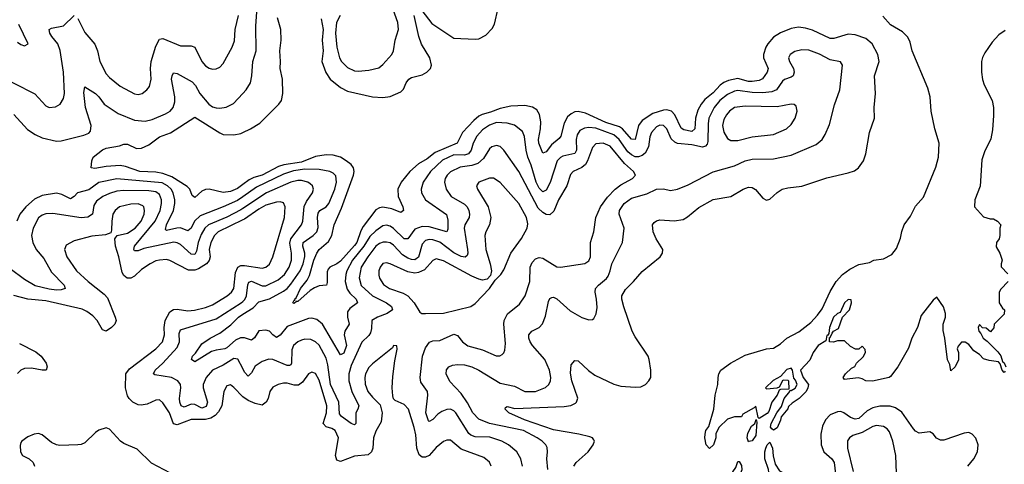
# Model space of a CAD drawing. Header units: inches. Extents: x 1843162 to 1959474, y 907081 to 1016326.
# Tile 518 of 656: x 1908743 to 1914290, y 994800 to 997306. Entities that reach past the tile are written whole.
import ezdxf

# ---------------------------------------------------------------- set-up
doc = ezdxf.new("R2010")
doc.units = ezdxf.units.IN
doc.header["$MEASUREMENT"] = 0
doc.layers.add('B9909', color=7, linetype='Continuous')
doc.layers.add('B9919', color=7, linetype='Continuous')

msp = doc.modelspace()

# ---------------------------------------------------------------- linework, layer by layer
at = {"layer": 'B9909', "color": 5}
for points, elevation in [([(1908590, 997008.4), (1908828.1, 996888.1), (1908890, 996820.4), (1908910, 996810.4), (1908945.3, 996814.7), (1908970.8, 996829.2), (1908990, 996860.7), (1908995.2, 996890), (1908990.5, 997009.5), (1908972.2, 997132.2), (1908958.8, 997170), (1908924.2, 997210), (1908913.7, 997230), (1908909.7, 997250), (1908922.8, 997257.2), (1908990, 997271), (1909050, 997328.9)], 460), ([(1909070, 997311.7), (1909110, 997232.8), (1909166.9, 997166.9), (1909181.4, 997130), (1909195.7, 997070), (1909230, 997000.7), (1909250, 996979.3), (1909310, 996931.4), (1909390, 996887.1), (1909410, 996884.2), (1909433.6, 996890), (1909460.4, 996910), (1909473.8, 996930), (1909483.7, 996970), (1909480.5, 997030), (1909483.8, 997070), (1909510, 997157.1), (1909530, 997195.8), (1909550, 997199), (1909650, 997158), (1909710, 997157.7), (1909730, 997150.2), (1909769.3, 997070), (1909790, 997046.3), (1909810, 997031.7), (1909830, 997027.4), (1909850, 997028.9), (1909870, 997038), (1909890, 997058.4), (1909940.2, 997150), (1909953.2, 997186.8), (1909958, 997250), (1909976.7, 997330)], 460), ([(1908730, 997179.1), (1908750, 997165.5), (1908770, 997159.1), (1908791.8, 997170), (1908738.7, 997278.7)], 480), ([(1908710, 996771.5), (1908787.7, 996687.7), (1908830, 996657.9), (1908870, 996639.8), (1908950, 996620.5), (1908977.6, 996622.4), (1909104.6, 996655.4), (1909133.7, 996666.3), (1909142.9, 996677.1), (1909145.7, 996710), (1909113.5, 996810), (1909104.8, 996895.2), (1909110, 996926.8), (1909170, 996889.1), (1909190, 996870.2), (1909219.7, 996830), (1909297.3, 996777.3), (1909390, 996739.5), (1909450, 996733.2), (1909490, 996743.8), (1909565.5, 996774.5), (1909591.1, 996790), (1909608.5, 996811.5), (1909617.2, 996842.8), (1909618.2, 996870), (1909598.4, 996970), (1909601.4, 996990), (1909610, 997006.4), (1909630, 997002.4), (1909715, 996955), (1909733.8, 996933.8), (1909758.1, 996890), (1909808.7, 996828.7), (1909830, 996814), (1909850, 996809.2), (1909870, 996807.2), (1909907.2, 996812.8), (1909947.4, 996832.6), (1910000, 996888.9)], 440), ([(1910000, 996377.1), (1909970, 996355.1), (1909930, 996337.1), (1909890, 996331), (1909810, 996350.7), (1909790, 996348.8), (1909770, 996338.5), (1909730, 996304), (1909714.1, 996314.1), (1909701.2, 996350), (1909685.9, 996365.9), (1909599.5, 996419.5), (1909550, 996439.7), (1909510, 996447), (1909419.5, 996450), (1909338.8, 996478.8), (1909310, 996483.7), (1909230, 996478), (1909167.3, 996467.3), (1909145.2, 996470), (1909149.6, 996509.6), (1909157.6, 996530), (1909210, 996572.5), (1909230, 996580.8), (1909305.9, 996594.1), (1909330, 996604), (1909350, 996603.2), (1909400.5, 996580.5), (1909430, 996581), (1909470, 996599.8), (1909530, 996645.6), (1909592.6, 996667.4), (1909730, 996756.1), (1909870, 996667.4), (1909890, 996659.2), (1909950, 996656.8), (1909990, 996665.1), (1910000, 996669.7)], 420), ([(1910000, 996307.8), (1909970, 996287.1), (1909890, 996250.6), (1909760, 996200), (1909728.1, 996170), (1909710, 996129.8), (1909690, 996115.9), (1909650, 996132), (1909628.7, 996131.3), (1909570, 996118), (1909564, 996124), (1909570.5, 996150), (1909609.5, 996230), (1909618, 996270), (1909617.4, 996290), (1909607.6, 996330), (1909596.2, 996350), (1909576, 996370), (1909545.5, 996385.5), (1909290, 996407.8), (1909190, 996388.9), (1909132.4, 996347.6), (1909068.5, 996330), (1909050, 996308.4), (1909030, 996295.7), (1908981.1, 996321.1), (1908950, 996328.7), (1908870, 996314.2), (1908825.8, 996294.2), (1908777.4, 996250), (1908744, 996210), (1908726.5, 996170)], 440), ([(1910000, 996241.4), (1909990, 996234.9), (1909910, 996193.2), (1909807.3, 996150), (1909785.9, 996130), (1909765.8, 996094.2), (1909748.8, 996050), (1909739.7, 996000.3), (1909730, 995982.7), (1909710, 995983.6), (1909650, 996038.1), (1909630, 996048.9), (1909611.5, 996051.5), (1909443.4, 996016.6), (1909410, 996002.4), (1909390, 996003.5), (1909386.8, 996010), (1909389.9, 996030), (1909506.6, 996170), (1909534, 996230), (1909542, 996270), (1909541.3, 996290), (1909530, 996320.2), (1909510, 996335.9), (1909470, 996341.1), (1909330, 996343.7), (1909290, 996338.9), (1909250, 996325.4), (1909211.2, 996308.8), (1909176.8, 996283.2), (1909161.3, 996258.7), (1909153.3, 996210), (1909127.6, 996192.4), (1909089.1, 996189.1), (1908930, 996214), (1908890, 996210.6), (1908870, 996204.2), (1908850, 996189.8), (1908819.2, 996130), (1908810.7, 996090), (1908816.4, 996050), (1908836.6, 996010), (1908879.1, 995959.1), (1908923.1, 995883.1), (1908993.8, 995810), (1908999.3, 995790), (1908977.5, 995782.5), (1908950, 995780.9), (1908910, 995786.1), (1908830, 995805.9), (1908770, 995840.7), (1908690, 995902)], 460), ([(1910000, 996177.1), (1909862.3, 996110), (1909841.7, 996090), (1909819.2, 996050), (1909811.4, 996010), (1909815.5, 995970), (1909811.5, 995948.5), (1909795.3, 995930), (1909750, 995901.3), (1909730, 995893.5), (1909693.8, 995893.8), (1909590, 995949.1), (1909570, 995953.4), (1909530, 995950.4), (1909510, 995945.9), (1909478.5, 995930), (1909430, 995897.7), (1909390, 995860.5), (1909370, 995848.7), (1909348.9, 995848.9), (1909330, 995863.9), (1909320.8, 995880.8), (1909302.4, 995970), (1909283, 996030), (1909278.5, 996070), (1909291.5, 996088.5), (1909350, 996102.2), (1909394.2, 996130), (1909426.7, 996170), (1909444.3, 996210), (1909447.3, 996230), (1909442.9, 996250), (1909436.7, 996256.7), (1909410, 996267.9), (1909370, 996266.7), (1909306, 996250), (1909280.9, 996230), (1909268.9, 996210), (1909262.1, 996170), (1909260.7, 996119.3), (1909255.8, 996104.2), (1909227.4, 996092.6), (1909150, 996086.4), (1909050, 996059.8), (1909005.9, 996034.1), (1908996.5, 996010), (1909008.1, 995970), (1909063.2, 995890), (1909128.2, 995830), (1909219.5, 995759.5), (1909238.4, 995738.4), (1909281.9, 995630), (1909286, 995610), (1909280.2, 995590), (1909260.9, 995570), (1909229.8, 995549.8), (1909210, 995557.7), (1909179.6, 995610), (1909156.2, 995636.2), (1909121.5, 995661.5), (1909094.5, 995674.5), (1908890, 995720.8), (1908790, 995731.3), (1908710, 995751.5)], 480), ([(1910000, 995180.8), (1909950, 995233.1), (1909930, 995247.6), (1909910, 995242.3), (1909893.7, 995210), (1909881.9, 995130), (1909864, 995096), (1909844.5, 995075.5), (1909819.4, 995060.6), (1909790, 995052.2), (1909710, 995053), (1909630, 995021.5), (1909610, 995028.4), (1909586.9, 995090), (1909550, 995145.7), (1909530, 995163.1), (1909510, 995162), (1909461, 995139), (1909426.9, 995133.1), (1909410, 995135.4), (1909379.8, 995150), (1909359.6, 995170), (1909350, 995186.6), (1909340.2, 995230), (1909340.6, 995310), (1909362.4, 995337.6), (1909510, 995451.4), (1909547.4, 995490), (1909559.5, 995530), (1909556.5, 995570), (1909562.3, 995610), (1909590, 995659.3), (1909610, 995671.5), (1909630, 995673.4), (1909690, 995664.6), (1909728, 995668), (1909790, 995683.1), (1909830, 995699.1), (1909911.5, 995748.5), (1909937.4, 995770), (1909950, 995790.4), (1909958.5, 995881.5), (1909972.6, 995910), (1909990, 995920.1), (1910000, 995920.7)], 480), ([(1910000, 995339.5), (1909972.9, 995392.9), (1909950, 995397), (1909890, 995359), (1909830, 995330.5), (1909794.7, 995290), (1909776.6, 995250), (1909777.7, 995230), (1909801, 995150), (1909794.4, 995125.6), (1909770, 995115.6), (1909730, 995136.8), (1909710, 995139.1), (1909670, 995122), (1909653.1, 995130), (1909644.6, 995150), (1909642.9, 995170), (1909651.8, 995231.8), (1909649, 995250), (1909634.6, 995270), (1909598.7, 995290), (1909505, 995305), (1909497.6, 995310), (1909505.6, 995330), (1909550, 995370.7), (1909630, 995457.4), (1909642.8, 995490), (1909642.2, 995537.8), (1909650, 995557.4), (1909850, 995619.4), (1909990.8, 995709.2), (1910000, 995718.3)], 460), ([(1910000, 995512.7), (1909987.1, 995512.9), (1909959.9, 995500.1), (1909910, 995455.4), (1909898.5, 995450), (1909850, 995443.6), (1909824.6, 995435.4), (1909730, 995376.9), (1909711.6, 995390), (1909716.9, 995410), (1909734.1, 995425.9), (1909770, 995478), (1909817.3, 995510), (1909870, 995538.1), (1909933.5, 995586.5), (1909975.3, 995630), (1910000, 995645.2)], 440), ([(1908741.4, 995481.4), (1908833.8, 995433.8), (1908863.8, 995410), (1908893, 995370), (1908898.3, 995350), (1908892.7, 995330), (1908870.2, 995329.8), (1908810, 995342.6), (1908770, 995339.9), (1908750, 995330.5), (1908730, 995311.3)], 480), ([(1909592.3, 994750), (1909485.8, 994805.8), (1909405.6, 994885.6), (1909330, 994917.8), (1909310.5, 994930.5), (1909250, 994998.7), (1909230, 995006), (1909190, 994992.8), (1909170, 994979.7), (1909110, 994921.1), (1909090, 994912.3), (1909070, 994909.7), (1908970, 994906.2), (1908949.8, 994909.8), (1908922, 994922), (1908870, 994965.1), (1908850, 994973.6), (1908824.7, 994970), (1908790, 994954.5), (1908754.8, 994930), (1908750, 994922), (1908745.2, 994905.2), (1908747.3, 994870), (1908758.8, 994850), (1908796, 994830), (1908818.8, 994810), (1908826, 994790)], 520)]:
    msp.add_lwpolyline(points, dxfattribs=dict(at, elevation=elevation))
at = {"layer": 'B9919', "color": 5}
for points, elevation in [([(1910000, 996888.9), (1910019.8, 996910), (1910043.8, 996950), (1910051.4, 996988.6), (1910057.5, 997070), (1910074.9, 997130), (1910073.5, 997270), (1910080.1, 997350), (1910064.2, 997430), (1910048.8, 997470), (1910030, 997500.4), (1910000, 997523.2)], 440), ([(1910548.1, 997330), (1910527.5, 997290), (1910522.6, 997230), (1910530.1, 997150.1), (1910545.1, 997090), (1910556.3, 997070), (1910590, 997035.4), (1910630, 997017.4), (1910650, 997015), (1910710, 997021.4), (1910765.7, 997034.3), (1910790, 997052.6), (1910839.8, 997110), (1910849.2, 997130.8), (1910859.2, 997190), (1910876.7, 997250), (1910874.4, 997290), (1910837.3, 997390)], 440), ([(1910990, 997381.1), (1911064.4, 997284.4), (1911190, 997201.8), (1911310, 997195.3), (1911330, 997198.5), (1911370, 997217.8), (1911404.5, 997255.5), (1911418.9, 997281.1), (1911439, 997370)], 420), ([(1910442, 997310), (1910453.6, 997250), (1910447.6, 997190), (1910452.5, 997130), (1910445, 997070), (1910467.7, 997007.7), (1910492, 996970), (1910550, 996924.4), (1910590, 996902.4), (1910730, 996871.5), (1910790, 996867.2), (1910830, 996872.1), (1910890, 996898.3), (1910905.6, 996914.4), (1910919.8, 996950), (1910935.4, 996970), (1910950, 996978.9), (1911010, 996995.2), (1911036.9, 997010), (1911057.3, 997030), (1911062.4, 997050), (1911053.7, 997090), (1911006.8, 997166.8), (1910991.2, 997210), (1910965.2, 997330)], 420), ([(1914296, 995324), (1914290, 995318), (1914278, 995330), (1914266.3, 995366.3), (1914258, 995378), (1914204.7, 995384.7), (1914174, 995394), (1914150, 995418), (1914118.6, 995438.6), (1914090, 995475.3), (1914070, 995488), (1914050, 995488), (1914030, 995466), (1914024.7, 995450), (1914032, 995430), (1914031.6, 995388.4), (1914014, 995350), (1913990, 995326), (1913982.7, 995362.7), (1913970, 995388), (1913955.8, 995510), (1913946.4, 995553.6), (1913946.6, 995590), (1913958.7, 995630), (1913959.2, 995650), (1913947.3, 995687.3), (1913910, 995741.2), (1913890, 995724), (1913822.4, 995637.6), (1913800.9, 995570), (1913768.5, 995510), (1913750, 995454), (1913690.7, 995350), (1913650, 995295.3), (1913642, 995290), (1913548.5, 995268.5), (1913509.7, 995269.7), (1913490, 995281.2), (1913466.3, 995286.3), (1913390, 995278), (1913382, 995290), (1913395.3, 995310), (1913430, 995342), (1913448.4, 995351.6), (1913458, 995370), (1913494.6, 995405.4), (1913508, 995430), (1913507.3, 995447.3), (1913490, 995466), (1913471.6, 995448.4), (1913451.6, 995448.4), (1913423.1, 995463.1), (1913390, 995495.3), (1913350, 995495.3), (1913328.4, 995488.4), (1913306, 995490), (1913306, 995514), (1913310, 995514), (1913320.2, 995539.8), (1913329, 995551), (1913355.5, 995564.5), (1913378, 995630), (1913419, 995670), (1913428.7, 995710), (1913427.3, 995727.3), (1913410, 995728.7), (1913390, 995709), (1913364.9, 995655.1), (1913350, 995649), (1913328, 995630), (1913305.5, 995570), (1913302, 995538), (1913294, 995526), (1913290, 995526), (1913284.7, 995495.3), (1913242, 995470), (1913213.4, 995430), (1913194, 995386), (1913142.8, 995330), (1913157.1, 995290), (1913188, 995250), (1913184.4, 995230), (1913174.3, 995210), (1913134.3, 995170), (1913095.2, 995144.8), (1913074.5, 995125.5), (1913070, 995113.2), (1913033.1, 995066.9), (1913030, 995049), (1913010, 995005.1), (1912990, 994993.2), (1912980.1, 995000.1), (1912973.2, 995010), (1912976, 995030), (1913009.5, 995090.5), (1913034.8, 995125.2), (1913049.5, 995170.5), (1913082, 995210), (1913083.1, 995216.9), (1913090, 995216), (1913111.4, 995228.6), (1913123.7, 995250), (1913114, 995274), (1913104.5, 995284.5), (1913097.2, 995330), (1913090, 995342), (1913065.8, 995334.2), (1913030, 995295.3), (1912988.1, 995271.9), (1912944.7, 995230), (1912950, 995224.7), (1913010, 995230.8), (1913024, 995236), (1913044.7, 995275.3), (1913070, 995274), (1913074.8, 995270), (1913076.9, 995223.1), (1913030, 995222), (1913022, 995218), (1913010.8, 995190), (1912981.3, 995150), (1912963.1, 995096.9), (1912954.4, 995085.6), (1912910, 995058), (1912903.1, 995063.1), (1912890, 995128), (1912882, 995118), (1912818, 995082), (1912810, 995068), (1912770, 995068), (1912730, 995054), (1912684.7, 995010), (1912666, 994974), (1912664.7, 994950), (1912651.3, 994910), (1912630, 994889), (1912610, 994908.7), (1912602.9, 994950), (1912604.5, 994970), (1912609.4, 994990), (1912626.6, 995013.4), (1912653.2, 995110), (1912662.3, 995190), (1912676.9, 995250), (1912678, 995290), (1912682.6, 995310), (1912694, 995330), (1912747.6, 995370), (1912830, 995414.6), (1912950, 995450.7), (1912990, 995454.8), (1913030, 995478.8), (1913065.2, 995510), (1913133.4, 995546.6), (1913200.1, 995599.9), (1913238.8, 995641.2), (1913263.5, 995676.5), (1913310, 995774), (1913343.6, 995830), (1913379.6, 995870), (1913419.7, 995900.3), (1913470, 995926.5), (1913530, 995937.4), (1913555.3, 995950), (1913610, 995958), (1913656.9, 995983.1), (1913683, 996017), (1913705.7, 996074.3), (1913712.3, 996112.3), (1913726.4, 996150), (1913761.8, 996198.2), (1913790, 996255.3), (1913834.7, 996305.3), (1913905, 996475), (1913919.6, 996530), (1913924.3, 996610), (1913899.7, 996690), (1913879.1, 996790), (1913873.3, 996870), (1913860.4, 996920.4), (1913771.8, 997130), (1913759.7, 997179.7), (1913746.5, 997206.5), (1913717.3, 997237.3), (1913650, 997276.4), (1913605.7, 997325.7)], 380), ([(1910000, 996669.7), (1910044.4, 996690), (1910096.9, 996723.1), (1910203.8, 996830), (1910217.4, 996850), (1910226, 996890), (1910223.2, 996970), (1910210.6, 997030), (1910213, 997070), (1910209.1, 997130), (1910216.1, 997190), (1910215.1, 997250), (1910195.4, 997315.4)], 420), ([(1911864.7, 994790), (1911878.3, 994810), (1911946.2, 994870), (1911973.5, 994910), (1911981.1, 994930), (1911977.8, 994937.8), (1911969.6, 994950), (1911955, 994955), (1911894, 994970), (1911750, 994994.1), (1911587.9, 995050), (1911498.9, 995090), (1911477.6, 995110), (1911480.5, 995119.5), (1911490, 995125.5), (1911533.5, 995113.5), (1911810, 995125.2), (1911848, 995132), (1911875, 995145), (1911880.7, 995150), (1911887, 995173), (1911854.2, 995270), (1911846.9, 995313.2), (1911850, 995361), (1911870, 995385.5), (1911890, 995383.1), (1911947.9, 995327.9), (1911982.8, 995302.8), (1912090, 995251.1), (1912130, 995240.2), (1912210, 995234), (1912242.6, 995237.4), (1912269.8, 995250.2), (1912288, 995270), (1912298.3, 995290), (1912299.7, 995330), (1912289.7, 995390), (1912283.1, 995410), (1912210, 995518), (1912193.6, 995550), (1912146.7, 995686.7), (1912136.5, 995730), (1912136.5, 995750), (1912155.6, 995784.4), (1912202.2, 995830), (1912250, 995886.5), (1912351.3, 995970), (1912365.4, 995990), (1912365.7, 996010), (1912329.8, 996070), (1912312.7, 996110), (1912308.7, 996150), (1912317.2, 996162.8), (1912330, 996172.7), (1912350, 996176.9), (1912430, 996171.5), (1912480.5, 996179.5), (1912506, 996194), (1912570, 996246.7), (1912650, 996291.6), (1912750, 996308.4), (1912819.7, 996350), (1912850, 996361.4), (1912870, 996360.2), (1912889.4, 996349.4), (1912930, 996299.5), (1912950, 996287.6), (1912970, 996294), (1913010, 996331.4), (1913039.3, 996350), (1913070, 996358.5), (1913150, 996366.5), (1913290, 996414.5), (1913410, 996442), (1913445.8, 996454.2), (1913469, 996471), (1913496.9, 996510), (1913509.7, 996550), (1913530.9, 996670), (1913559.8, 996750), (1913557.4, 996810), (1913564, 996890), (1913559.5, 996990), (1913584.6, 997070), (1913577.3, 997110), (1913546.6, 997170), (1913510, 997199), (1913450, 997220.6), (1913410, 997223.7), (1913330, 997198.8), (1913310, 997199.6), (1913210, 997245.7), (1913170, 997257.8), (1913130, 997262.7), (1913090, 997255.2), (1913030, 997232.2), (1912990, 997206.5), (1912958.2, 997170), (1912946.4, 997150), (1912933.3, 997110), (1912934, 997090), (1912959.5, 997030), (1912953.8, 997010), (1912928.1, 996971.9), (1912910, 996963.1), (1912870, 996956.4), (1912850, 996957.2), (1912790, 996973.5), (1912736.7, 996963.3), (1912710, 996951.3), (1912690, 996936.2), (1912650, 996894.2), (1912604.1, 996855.9), (1912583, 996830), (1912564.7, 996795.3), (1912550.4, 996750), (1912547.4, 996690), (1912530, 996674.7), (1912485.6, 996685.6), (1912470, 996694.4), (1912435, 996770), (1912415.8, 996790), (1912390, 996797), (1912370, 996795), (1912310, 996776.4), (1912250, 996737.6), (1912229.7, 996710), (1912210.4, 996629.6), (1912190, 996632.5), (1912140.1, 996690), (1912122.5, 996702.5), (1912045.9, 996725.9), (1911930, 996778.7), (1911890, 996788.9), (1911870, 996785.6), (1911850, 996775.8), (1911830, 996757.4), (1911810, 996722), (1911791.2, 996650), (1911783.1, 996636.9), (1911739, 996601), (1911710, 996561.2), (1911690, 996553.3), (1911668, 996610), (1911666.2, 996630), (1911678.1, 996690), (1911679, 996730), (1911671.8, 996771.8), (1911657.1, 996797.1), (1911633.1, 996813.1), (1911590, 996821.6), (1911510, 996817.8), (1911450, 996805.3), (1911396.1, 996783.9), (1911348.6, 996771.4), (1911330, 996761), (1911302.2, 996737.8), (1911238.5, 996670), (1911207.4, 996610), (1911083.6, 996556.4), (1911038, 996522), (1910990, 996493.5), (1910941.1, 996450), (1910892.3, 996390), (1910874.3, 996350), (1910875.7, 996310), (1910902.2, 996250), (1910906.4, 996230), (1910890, 996219.1), (1910839.1, 996239.1), (1910790, 996248.8), (1910770, 996245.4), (1910750, 996233.2), (1910679, 996141), (1910665, 996115), (1910642.6, 996050), (1910630, 996032.4), (1910550, 995945.5), (1910530, 995929.4), (1910490.2, 995910), (1910480.8, 995899.2), (1910474.6, 995885.4), (1910475.8, 995824.2), (1910471.4, 995808.6), (1910430, 995804.8), (1910405, 995795), (1910380.2, 995779.8), (1910310, 995717.6), (1910302, 995718), (1910290, 995706.6), (1910282.7, 995710), (1910290, 995724.7), (1910294.6, 995725.4), (1910292.3, 995730), (1910301.5, 995738.6), (1910324.9, 995790), (1910362.6, 995837.4), (1910376.8, 995863.2), (1910400.3, 995950), (1910417.9, 995990), (1910430, 996010.1), (1910483.8, 996056.2), (1910502.3, 996090), (1910515.6, 996150), (1910557.2, 996242.8), (1910623.4, 996430), (1910626.7, 996450), (1910623.6, 996470), (1910611, 996490), (1910583.2, 996510), (1910550, 996530.3), (1910510, 996542.8), (1910470, 996543.6), (1910410, 996534), (1910330, 996503.4), (1910232.1, 996487.9), (1910201.7, 996478.3), (1910110, 996430.3), (1910063, 996417), (1910036.3, 996403.7), (1910000, 996377.1)], 420), ([(1914295.6, 997244.4), (1914260.3, 997219.7), (1914221.3, 997178.7), (1914180.7, 997119.3), (1914166.9, 997093.1), (1914161.9, 997070), (1914162.1, 997010), (1914167.8, 996967.8), (1914177.7, 996937.7), (1914222.1, 996850), (1914230, 996811.3), (1914230, 996766), (1914224.4, 996684.4), (1914213.8, 996633.8), (1914178.7, 996561.3), (1914164.3, 996515.7), (1914153.5, 996366.5), (1914124.2, 996290), (1914122, 996250), (1914174, 996194), (1914210, 996182.8), (1914230, 996182.8), (1914251.3, 996170), (1914271.3, 996150), (1914264.7, 996130), (1914266, 996090), (1914261, 996070), (1914246, 996050), (1914244.7, 996024.7), (1914264.7, 995990), (1914278, 995950), (1914272, 995930), (1914272.7, 995912.7), (1914310, 995874)], 380), ([(1911718.5, 994770), (1911712.8, 994830), (1911717.4, 994870), (1911714.6, 994894.6), (1911707.4, 994910), (1911686.6, 994930), (1911658.2, 994950), (1911582.4, 994990), (1911390, 995029.9), (1911330, 995054.7), (1911296.9, 995090), (1911267, 995147), (1911230, 995199.2), (1911166.5, 995266.5), (1911146.4, 995310), (1911147.8, 995332.2), (1911160.7, 995350), (1911180.8, 995359.2), (1911210, 995362.8), (1911250, 995359.8), (1911290, 995349.4), (1911330, 995329.5), (1911450, 995257.7), (1911530, 995241.1), (1911589.7, 995209.7), (1911648.9, 995211.1), (1911706.4, 995233.6), (1911723.5, 995250), (1911733.2, 995270), (1911735.8, 995290), (1911728.5, 995330), (1911702, 995390), (1911631.4, 995470), (1911619.1, 995490), (1911612.4, 995510), (1911612.1, 995530), (1911628, 995550), (1911669.2, 995570.7), (1911689.2, 995590.8), (1911705.9, 995634.1), (1911722.9, 995717.1), (1911730, 995734.4), (1911740.8, 995739.2), (1911750, 995741.5), (1911770, 995733.2), (1911845.3, 995665.3), (1911910, 995626.4), (1911950, 995613.4), (1911970, 995615.5), (1911977.7, 995622.3), (1911991.8, 995648.2), (1911996.5, 995683.5), (1911993.6, 995730), (1911984.5, 995770), (1911987.6, 995790), (1912004.5, 995810), (1912050, 995847.9), (1912058.9, 995861.1), (1912070.5, 995890), (1912079, 995930), (1912139.3, 996050), (1912148.9, 996130), (1912119.9, 996210), (1912123.2, 996230), (1912149.6, 996270.4), (1912190, 996300.5), (1912276.2, 996323.8), (1912330, 996350.1), (1912370, 996352.9), (1912410, 996343.5), (1912450, 996350.2), (1912510, 996374.3), (1912650, 996448.4), (1912770, 996482.2), (1912830, 996510.9), (1912870, 996518.7), (1912990, 996520.7), (1913090, 996542.7), (1913230, 996602), (1913264.7, 996630), (1913282, 996658), (1913305, 996715), (1913333.7, 996826.3), (1913364.2, 996910), (1913378.4, 997050), (1913367.5, 997067.5), (1913310, 997078.6), (1913250, 997111.8), (1913190, 997134.1), (1913150, 997135), (1913110, 997127), (1913084, 997110), (1913074.4, 997090), (1913079.7, 997070), (1913102.3, 997030), (1913106.6, 997010), (1913100.9, 996990), (1913090, 996980.8), (1913051.4, 996968.6), (1913040.1, 996959.9), (1913007, 996910), (1912981.4, 996898.6), (1912930, 996893.6), (1912870, 996895.9), (1912790, 996906.1), (1912770, 996903.1), (1912730, 996884.4), (1912687.9, 996850), (1912655.3, 996810), (1912626.2, 996750), (1912621.3, 996718.7), (1912620.4, 996619.6), (1912616.4, 996603.6), (1912607.5, 996592.5), (1912590, 996587.2), (1912530, 996600.3), (1912450, 996608), (1912434.6, 996614.6), (1912413.8, 996633.8), (1912390, 996690.6), (1912370, 996709.9), (1912350, 996711.3), (1912330, 996701.8), (1912302.2, 996670), (1912294.1, 996645.9), (1912286.1, 996590), (1912266.2, 996553.8), (1912250, 996540.3), (1912230, 996532.6), (1912210, 996533.5), (1912190, 996543.5), (1912170, 996560.9), (1912120.5, 996630), (1912090, 996656.6), (1911990, 996693.5), (1911950, 996698.7), (1911924.8, 996695.2), (1911899.6, 996680.4), (1911883.5, 996656.5), (1911879.2, 996630), (1911879.6, 996570), (1911870, 996552.4), (1911803.9, 996536.1), (1911790, 996529.9), (1911770.8, 996510), (1911731, 996389), (1911710, 996345.1), (1911690, 996335.3), (1911670, 996356.5), (1911653.9, 996390), (1911625.7, 996485.7), (1911605.7, 996530), (1911596.1, 996570), (1911588, 996648), (1911575.1, 996675.1), (1911530.8, 996710.7), (1911490, 996722.7), (1911430, 996725.7), (1911390, 996711.2), (1911350, 996684.2), (1911319.2, 996650), (1911298.2, 996610), (1911286.5, 996570), (1911271.9, 996550), (1911250, 996542.9), (1911190, 996543.9), (1911125.8, 996514.2), (1911056.8, 996450), (1911015.6, 996390), (1911005.1, 996350), (1911007.5, 996330), (1911029.4, 996290), (1911147.2, 996207.2), (1911155, 996175), (1911155.3, 996124.7), (1911150.2, 996110), (1911050, 996137.9), (1911010, 996139.4), (1910970, 996125.3), (1910930, 996069.8), (1910910, 996070.6), (1910850, 996128.5), (1910830, 996141.6), (1910810, 996146.9), (1910790, 996144.1), (1910750, 996116.4), (1910716.3, 996083.7), (1910682.5, 996030), (1910618, 995950), (1910586.2, 995890), (1910579.9, 995870), (1910577, 995830), (1910587.5, 995787.5), (1910603.5, 995763.5), (1910638.3, 995730), (1910646.2, 995710), (1910602.7, 995677.3), (1910590, 995659.7), (1910589.7, 995630), (1910599.5, 995590), (1910574.8, 995550), (1910570.5, 995530), (1910584.4, 995470), (1910570, 995426.2), (1910550, 995417.7), (1910450, 995589), (1910416.4, 995616.4), (1910390, 995623.4), (1910370, 995621.3), (1910250, 995577.4), (1910210, 995527.9), (1910190, 995515.1), (1910170, 995528.7), (1910150, 995550.6), (1910130, 995556.3), (1910090, 995552.5), (1910066.9, 995513.1), (1910050, 995499), (1910010, 995512.5), (1910000, 995512.7)], 440), ([(1911576, 994790), (1911567.5, 994830), (1911544.5, 994870), (1911496.4, 994910), (1911460.4, 994930), (1911392.1, 994952.1), (1911310, 994955.3), (1911284.6, 994964.6), (1911274.3, 994974.3), (1911200.2, 995090), (1911190, 995100.6), (1911170, 995109.9), (1911150, 995109.4), (1911121.7, 995098.3), (1911098.1, 995081.9), (1911070, 995052), (1911050, 995041), (1911045.8, 995045.8), (1911030.5, 995090.5), (1911042.5, 995190), (1911039.9, 995210), (1911003.4, 995263.4), (1910998.8, 995290), (1911013.5, 995410), (1911030, 995456.1), (1911051.6, 995488.4), (1911070, 995495.9), (1911110, 995498.1), (1911190, 995532.9), (1911210, 995525.2), (1911237.1, 995490), (1911267.5, 995467.5), (1911350, 995445.5), (1911428.1, 995411.9), (1911448.2, 995411.8), (1911461.1, 995418.9), (1911470, 995427.7), (1911476, 995444), (1911480, 995480), (1911470.5, 995589.5), (1911473.5, 995610), (1911492.2, 995647.8), (1911558.2, 995701.8), (1911591, 995749), (1911617.2, 995830), (1911619.6, 995910), (1911630, 995936.9), (1911650, 995957.5), (1911670, 995965.4), (1911690, 995960.7), (1911770, 995912.3), (1911790, 995911.3), (1911927.9, 995932.1), (1911950, 995947.4), (1911958.6, 995970), (1911959.9, 996050), (1911978, 996110), (1911988.6, 996190), (1912016.2, 996250), (1912054.8, 996305.2), (1912098.6, 996350), (1912130, 996375.5), (1912195.8, 996410), (1912213.3, 996430), (1912201.7, 996450), (1912150, 996495), (1912070, 996593.5), (1912030, 996609.4), (1911990, 996606.6), (1911970, 996584.4), (1911942.3, 996510), (1911930.4, 996489.6), (1911910, 996472.6), (1911861.2, 996450), (1911846.5, 996433.5), (1911825.2, 996370), (1911778.7, 996290), (1911753.1, 996226.9), (1911730, 996205.8), (1911710, 996207.8), (1911690, 996218.5), (1911664.2, 996244.2), (1911556, 996450), (1911470, 996571.1), (1911450, 996591.8), (1911430, 996596.8), (1911404, 996590), (1911390, 996578.2), (1911356.4, 996523.6), (1911324.5, 996495.5), (1911290, 996483.6), (1911224.6, 996475.4), (1911170, 996448.5), (1911151.5, 996430), (1911139.8, 996410), (1911136.1, 996390), (1911146.6, 996350), (1911174.5, 996310), (1911250, 996266.4), (1911264.8, 996250), (1911273.8, 996230), (1911277.4, 996210), (1911274.6, 996190), (1911251.2, 996150), (1911247.5, 996130), (1911266.9, 996010), (1911268.7, 995990), (1911264, 995976), (1911252.5, 995967.5), (1911230, 995970.4), (1911190, 995991.6), (1911110, 996052.6), (1911070, 996065.8), (1911050, 996067.1), (1911030, 996061.2), (1911010, 996041.2), (1910990, 995968.2), (1910970, 995952.5), (1910950, 995954.5), (1910930, 995961.5), (1910900.8, 995980.8), (1910850, 996034), (1910830, 996048.4), (1910810, 996052.7), (1910790.9, 996050.9), (1910770, 996043.4), (1910750, 996029.4), (1910703.8, 995970), (1910667.9, 995910), (1910655.9, 995850), (1910667.9, 995807.9), (1910730, 995748.9), (1910809.2, 995710), (1910838.8, 995690), (1910843.2, 995670), (1910814.3, 995650), (1910759, 995630), (1910726.4, 995610), (1910725, 995565), (1910719.3, 995540.7), (1910710, 995525.2), (1910670, 995488.9), (1910610, 995356.8), (1910598.1, 995310), (1910598.3, 995270), (1910615, 995210), (1910653.4, 995130), (1910648.8, 995111.2), (1910636.6, 995090), (1910636.8, 995030), (1910630, 995023.2), (1910610, 995029.3), (1910555.9, 995070), (1910544.8, 995084.8), (1910540.8, 995150), (1910495.1, 995250), (1910479.9, 995359.9), (1910470, 995397.8), (1910430, 995470.6), (1910410, 995490.5), (1910383.6, 995503.6), (1910350, 995505.9), (1910330, 995500.4), (1910309.4, 995490.6), (1910286.3, 995470), (1910275.7, 995444.3), (1910275.4, 995370), (1910270, 995360.3), (1910262.4, 995357.6), (1910250, 995356), (1910170, 995391.1), (1910147.7, 995392.3), (1910110, 995379.5), (1910070, 995353.7), (1910050, 995316.3), (1910030, 995296), (1910010, 995319.8), (1910000, 995339.5)], 460), ([(1910000, 995645.2), (1910058.8, 995681.2), (1910090, 995715.7), (1910150, 995732.5), (1910230, 995776.1), (1910250, 995790.1), (1910270, 995814.6), (1910322.5, 995890), (1910341, 995930), (1910349.9, 995970.1), (1910349.6, 995990), (1910337.7, 996030), (1910340.9, 996050), (1910396.3, 996090), (1910416.6, 996110), (1910425.4, 996134.6), (1910420.5, 996190), (1910424.1, 996215.9), (1910433.5, 996230), (1910469.1, 996250.9), (1910485.2, 996270), (1910518.6, 996350), (1910528.3, 996390), (1910525.1, 996425.1), (1910510, 996441.4), (1910490, 996451), (1910430, 996462.1), (1910350, 996462.8), (1910285.8, 996454.2), (1910230, 996434.7), (1910078.3, 996361.7), (1910000, 996307.8)], 440), ([(1910000, 995718.3), (1910010.9, 995729.1), (1910021, 995750), (1910027.8, 995812.2), (1910033.9, 995826.1), (1910050, 995831.6), (1910110, 995806.1), (1910130, 995805.3), (1910200.4, 995839.6), (1910235.6, 995870), (1910260.8, 995910), (1910274.3, 995950), (1910274.6, 995990), (1910265.6, 996045.6), (1910269.9, 996070), (1910330.4, 996150), (1910337.7, 996170), (1910346.6, 996253.4), (1910359.3, 996280.7), (1910393.6, 996330), (1910399.1, 996350), (1910393.3, 996370), (1910380.5, 996380.5), (1910365.7, 996390), (1910330, 996399.5), (1910310, 996399.9), (1910270, 996389.9), (1910134.6, 996330), (1910000, 996241.4)], 460), ([(1910000, 995920.7), (1910010, 995921.2), (1910110, 995905), (1910130, 995911), (1910150, 995928.2), (1910169.2, 995970), (1910235.9, 996190), (1910239.4, 996250), (1910230, 996274.2), (1910210, 996279.1), (1910190, 996277.3), (1910130, 996259.9), (1910090, 996237.9), (1910010, 996182), (1910000, 996177.1)], 480), ([(1914312, 995830), (1914270, 995786), (1914262, 995770), (1914262, 995710), (1914279.6, 995679.6), (1914290.7, 995670.7), (1914290, 995646), (1914234, 995590), (1914231.6, 995568.4), (1914212.7, 995547.3), (1914187.3, 995567.3), (1914168.4, 995568.4), (1914150, 995588), (1914142.8, 995570), (1914146, 995550), (1914158, 995538), (1914171.3, 995510), (1914194, 995494), (1914254, 995434), (1914270.4, 995410.4), (1914279.6, 995379.6), (1914290, 995371.3), (1914298.8, 995350)], 380), ([(1911400.3, 994790), (1911390, 994811.1), (1911359, 994839), (1911230, 994885.2), (1911170, 994935.5), (1911150, 994936.8), (1911130, 994929), (1911090, 994895), (1911050.1, 994849.9), (1911030, 994839.5), (1911010, 994840.2), (1910993.7, 994853.7), (1910980.1, 994890), (1910974.7, 994965.3), (1910966.5, 995006.5), (1910932.9, 995110), (1910910, 995136.1), (1910859.2, 995159.2), (1910849.8, 995169.8), (1910845.8, 995185.8), (1910842.2, 995230), (1910845.6, 995294.4), (1910856.1, 995383.9), (1910869.1, 995449.1), (1910868, 995468), (1910850, 995469), (1910842.8, 995457.2), (1910730, 995365.6), (1910710, 995344.8), (1910690.7, 995309.3), (1910687.1, 995290), (1910690, 995250.8), (1910705.5, 995210), (1910730, 995177.8), (1910774.3, 995134.3), (1910786.3, 995090), (1910780.3, 995039.7), (1910750, 994986.6), (1910736.8, 994950), (1910732.1, 994890), (1910725.4, 994870), (1910706.9, 994853.1), (1910630, 994844.9), (1910550, 994815.1), (1910530, 994822.4), (1910521.8, 994850), (1910539.8, 994950), (1910520.6, 994990), (1910502.1, 995002.1), (1910470, 995011.3), (1910453.6, 995030), (1910472.3, 995090), (1910474.1, 995130), (1910430, 995274.8), (1910410, 995310.8), (1910390, 995318.4), (1910369.6, 995310.4), (1910336.6, 995263.4), (1910313.3, 995246.7), (1910290, 995246.2), (1910250, 995257.3), (1910230, 995257.6), (1910200.4, 995250), (1910170, 995235.5), (1910152, 995210), (1910142.3, 995170), (1910132.5, 995150), (1910110, 995134), (1910070, 995141.7), (1910030, 995158.7), (1910000.4, 995180.4), (1910000, 995180.8)], 480), ([(1914085, 994790), (1914119.6, 994830), (1914139.2, 994870), (1914142.4, 994910), (1914130, 994946.6), (1914110, 994969.8), (1914090, 994979.3), (1914064.2, 994975.8), (1913950, 994936.4), (1913930, 994935.4), (1913908, 994948), (1913890, 994971.5), (1913870, 994983.5), (1913810, 994975.3), (1913790, 994987), (1913779.2, 994999.2), (1913713.6, 995093.6), (1913677.3, 995117.3), (1913646.9, 995126.9), (1913590, 995127.5), (1913550, 995119), (1913518.4, 995101.6), (1913470, 995058.4), (1913450, 995054.2), (1913423.4, 995063.4), (1913385.7, 995090), (1913370, 995096.6), (1913350, 995096), (1913310, 995077.9), (1913282.3, 995050), (1913266, 995014), (1913256.4, 994970), (1913259.5, 994910), (1913274, 994870), (1913318.2, 994830), (1913331.3, 994810), (1913341.1, 994730)], 420), ([(1913682.2, 994750), (1913679, 994850), (1913663.2, 994930), (1913643.5, 994983.5), (1913630, 995000.7), (1913610, 995012.6), (1913570, 995018), (1913550, 995012.7), (1913490, 994979.9), (1913437.2, 994962.8), (1913418, 994950), (1913407.2, 994932.8), (1913407.5, 994890), (1913438.4, 994758.4)], 440)]:
    msp.add_lwpolyline(points, dxfattribs=dict(at, elevation=elevation))
for points, elevation in [([(1913089.8, 996829.8), (1913010, 996814.4), (1912830, 996818.2), (1912770, 996809.9), (1912742.7, 996790), (1912725.8, 996770), (1912710, 996743), (1912703.3, 996710), (1912711.2, 996671.2), (1912730, 996636.5), (1912750, 996625.2), (1912790, 996625.6), (1912870, 996646.1), (1912990, 996658.4), (1913064, 996690), (1913090, 996714.6), (1913112.8, 996750), (1913124.2, 996790), (1913117.7, 996817.7), (1913107.3, 996827.2)], 460), ([(1911413.3, 996413.3), (1911390, 996413), (1911330.4, 996390), (1911317.7, 996370), (1911322.2, 996350), (1911381.9, 996250), (1911398.3, 996190), (1911390.1, 996150), (1911368.5, 996110), (1911363, 996090), (1911369, 996010), (1911394.7, 995930), (1911400.9, 995890), (1911395.8, 995864.2), (1911376.7, 995843.3), (1911350, 995838), (1911330, 995842.8), (1911290, 995860.2), (1911130, 995946.8), (1911090, 995957), (1911070, 995948.4), (1911024.4, 995895.6), (1910990, 995880.3), (1910970, 995877.8), (1910930, 995883.7), (1910830, 995930.5), (1910810, 995935.6), (1910790, 995930.7), (1910774.3, 995910), (1910766.8, 995890), (1910765.9, 995865.9), (1910770, 995848.9), (1910793.8, 995813.8), (1910827.6, 995790), (1910904.4, 995764.4), (1910930, 995750.1), (1910965.3, 995710), (1910996.7, 995656.7), (1911009.1, 995649.1), (1911030, 995649.2), (1911130, 995652.3), (1911285.2, 995690), (1911310, 995705.3), (1911389.6, 995790), (1911422.3, 995837.7), (1911453, 995870), (1911470, 995896.3), (1911509.8, 995990), (1911570, 996073.1), (1911601.5, 996130), (1911605.8, 996154.2), (1911598.3, 996190), (1911554.7, 996270), (1911450, 996388.9)], 480), ([(1912850, 994926), (1912842, 994950), (1912844.7, 994975.3), (1912865.8, 995014.2), (1912884, 995030), (1912892.7, 995052.7), (1912896.9, 995036.9), (1912890, 994962), (1912870, 994932.7), (1912850.9, 994929.1)], 380), ([(1912990, 994702), (1912969, 994710), (1912961.2, 994770), (1912941.2, 994830), (1912940.9, 994870), (1912946, 994890), (1912955.3, 994910), (1912970, 994924.7), (1912984, 994890), (1912987.7, 994847.7), (1912999.9, 994799.9), (1913024, 994764), (1913050.8, 994750), (1913032, 994730), (1913002.8, 994717.2)], 380), ([(1912750, 994638), (1912713.2, 994690), (1912729.3, 994730), (1912761.7, 994758.3), (1912778.3, 994781.7), (1912790, 994816), (1912796, 994816), (1912810, 994794), (1912811.7, 994768.3), (1912770, 994668)], 380)]:
    msp.add_lwpolyline(points, close=True, dxfattribs=dict(at, elevation=elevation))

doc.saveas('drawing.dxf')
